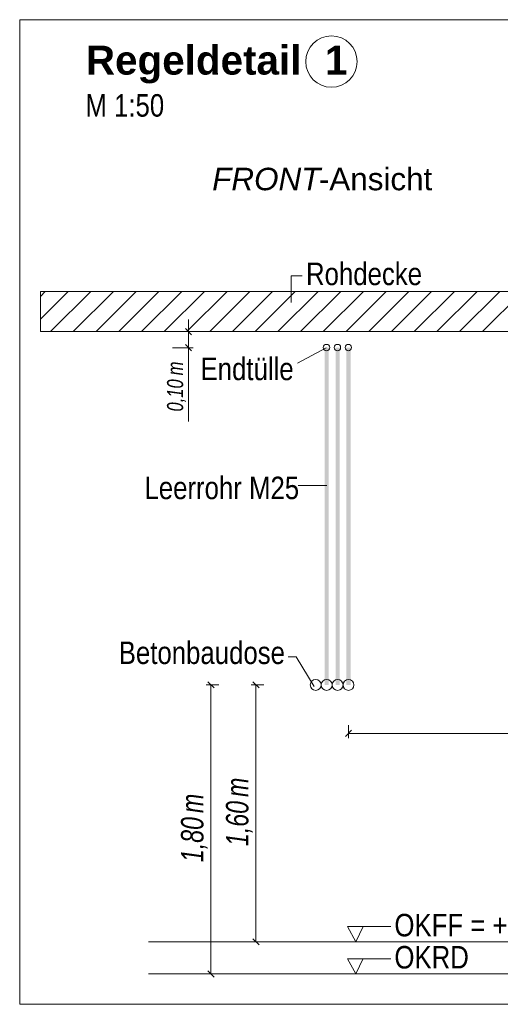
# Model space of a CAD drawing. Extents: x -620 to 300, y 62 to 1162.
# Tile 283 of 307: x 126 to 155, y 994 to 1055. Entities that reach past the tile are written whole.
import ezdxf
from ezdxf.lldxf.tags import DXFTag

# ---------------------------------------------------------------- set-up
doc = ezdxf.new("R2010")
doc.units = 0
doc.layers.get('0').update_dxf_attribs({"lineweight": 13})
for name, color, linetype, lineweight, true_color in [('E_Aussparung Bemaßung-A06G955D8I', 5, 'Continuous', 9, 0x0000ff), ('E_Betonbaudose', 1, 'Continuous', 13, 0xff0000), ('E_Detail_Beschriftung', 7, 'Continuous', 13, 0x009900), ('E_Detail_Wandschraffur', 7, 'Continuous', 5, 0xc0c0c0), ('E_Leerrohr Beschriftung', 1, 'Continuous', 9, 0xff0000)]:
    doc.layers.add(name, color=color, linetype=linetype, lineweight=lineweight, true_color=true_color)
doc.layers.add('E_Detail_Linie_Text_Bem', color=7, linetype='Continuous', lineweight=13)
doc.styles.get("Standard").update_dxf_attribs({"font": 'ARIALN.TTF'})
tags = doc.linetypes.add('fein_strichliert', pattern=[4, 1, -2, 1]).pattern_tags.tags
tags[8:9] = [DXFTag(74, 4), DXFTag(75, 0), DXFTag(340, '0'), DXFTag(46, 0.0), DXFTag(50, 0.0), DXFTag(44, 0.0), DXFTag(45, 0.0)]
tags[6:7] = [DXFTag(74, 4), DXFTag(75, 0), DXFTag(340, '0'), DXFTag(46, 0.0), DXFTag(50, 0.0), DXFTag(44, 0.0), DXFTag(45, 0.0)]
tags[4:5] = [DXFTag(74, 4), DXFTag(75, 0), DXFTag(340, '0'), DXFTag(46, 0.0), DXFTag(50, 0.0), DXFTag(44, 0.0), DXFTag(45, 0.0)]
tags = doc.linetypes.add('fein_strichliert-A06G955H8I', pattern=[4, 1, -2, 1]).pattern_tags.tags
tags[8:9] = [DXFTag(74, 4), DXFTag(75, 0), DXFTag(340, '0'), DXFTag(46, 0.0), DXFTag(50, 0.0), DXFTag(44, 0.0), DXFTag(45, 0.0)]
tags[6:7] = [DXFTag(74, 4), DXFTag(75, 0), DXFTag(340, '0'), DXFTag(46, 0.0), DXFTag(50, 0.0), DXFTag(44, 0.0), DXFTag(45, 0.0)]
tags[4:5] = [DXFTag(74, 4), DXFTag(75, 0), DXFTag(340, '0'), DXFTag(46, 0.0), DXFTag(50, 0.0), DXFTag(44, 0.0), DXFTag(45, 0.0)]

# ---------------------------------------------------------------- blocks, each defined once
blk = doc.blocks.new('Referenz-A06G955I8I')
at = {"layer": 'E_Aussparung Bemaßung-A06G955D8I', "linetype": 'Continuous', "ltscale": 0.13}
for p, q in [((136.068, 1036.756), (136.068, 1030.402)), ((136.368, 1035.992), (135.068, 1035.992)), ((135.877, 1036.183), (136.259, 1035.802)), ((135.877, 1035.183), (136.259, 1034.802)), ((136.368, 1034.993), (135.068, 1034.993)), ((137.277, 1014.183), (137.659, 1013.802)), ((140.077, 1014.183), (140.459, 1013.802)), ((137.168, 1013.992), (137.968, 1013.992)), ((137.468, 995.992), (137.468, 1013.992)), ((139.968, 1013.992), (140.768, 1013.992)), ((140.268, 997.992), (140.268, 1013.992)), ((146.218, 1011.168), (145.836, 1010.786)), ((146.027, 1010.677), (146.027, 1011.477)), ((146.027, 1010.977), (169.027, 1010.977)), ((140.568, 997.992), (139.768, 997.992)), ((140.077, 998.183), (140.459, 997.802)), ((137.168, 995.992), (137.968, 995.992)), ((137.277, 996.183), (137.659, 995.802))]:
    blk.add_line(p, q, dxfattribs=at)
at = {"layer": 'E_Betonbaudose', "linetype": 'Continuous', "ltscale": 0.13}
for centre, radius in [((144.658, 1035.002), 0.2), ((145.338, 1035.002), 0.2), ((146.018, 1035.002), 0.2), ((143.987, 1013.992), 0.34), ((144.667, 1013.992), 0.34), ((145.347, 1013.992), 0.34), ((146.027, 1013.992), 0.34)]:
    blk.add_circle(centre, radius, dxfattribs=at)
at = {"layer": 'E_Detail_Linie_Text_Bem', "linetype": 'fein_strichliert-A06G955H8I', "ltscale": 0.65}
for p, q in [((188.336, 1055.42), (125.566, 1055.42)), ((125.566, 1055.42), (125.566, 994.103)), ((125.566, 994.103), (185.309, 994.103))]:
    blk.add_line(p, q, dxfattribs=at)
at = {"layer": 'E_Detail_Linie_Text_Bem', "color": 0, "linetype": 'Continuous', "ltscale": 0.13}
for p, q in [((142.457, 1037.813), (142.457, 1039.461)), ((142.457, 1039.461), (143.144, 1039.461)), ((142.856, 1034.04), (144.646, 1034.992)), ((142.902, 1026.406), (144.687, 1026.406)), ((142.778, 1015.739), (142.279, 1015.739)), ((142.778, 1015.739), (143.897, 1013.9)), ((146.479, 997.992), (145.97, 998.942)), ((145.97, 998.942), (148.654, 998.942)), ((146.937, 998.946), (146.479, 997.992)), ((146.479, 995.992), (145.97, 996.942)), ((145.97, 996.942), (148.654, 996.942)), ((146.937, 996.946), (146.479, 995.992))]:
    blk.add_line(p, q, dxfattribs=at)
at = {"layer": 'E_Detail_Linie_Text_Bem', "linetype": 'Continuous', "ltscale": 0.13}
for p, q in [((178.183, 1038.492), (126.856, 1038.492)), ((126.856, 1038.492), (126.856, 1035.992)), ((126.856, 1035.992), (137.248, 1035.992)), ((126.856, 1035.992), (175.683, 1035.992)), ((137.248, 1035.992), (178.183, 1035.992)), ((133.582, 997.992), (170.595, 997.992)), ((133.582, 995.992), (170.595, 995.992))]:
    blk.add_line(p, q, dxfattribs=at)
for points in [[(144.792, 1034.993), (144.792, 1013.992), (144.542, 1034.992), (144.542, 1013.992)], [(145.472, 1034.993), (145.472, 1013.992), (145.222, 1034.992), (145.222, 1013.992)], [(146.152, 1034.993), (146.152, 1013.992), (145.902, 1034.992), (145.902, 1013.992)]]:
    blk.add_solid(points, dxfattribs=at)
at = {"layer": 'E_Detail_Wandschraffur', "linetype": 'fein_strichliert', "ltscale": 0.13}
for p, q in [((126.856, 1036.773), (128.575, 1038.492)), ((128.903, 1035.992), (131.403, 1038.492)), ((131.732, 1035.992), (134.232, 1038.492)), ((134.56, 1035.992), (137.06, 1038.492)), ((137.389, 1035.992), (139.889, 1038.492)), ((140.217, 1035.992), (142.717, 1038.492)), ((143.046, 1035.992), (145.546, 1038.492)), ((145.874, 1035.992), (148.374, 1038.492)), ((148.702, 1035.992), (151.202, 1038.492)), ((151.531, 1035.992), (154.031, 1038.492)), ((154.359, 1035.992), (156.859, 1038.492))]:
    blk.add_line(p, q, dxfattribs=at)
at = {"layer": 'E_Detail_Wandschraffur', "linetype": 'ByBlock', "ltscale": 0.13}
for p, q in [((126.856, 1038.188), (127.161, 1038.492)), ((127.489, 1035.992), (129.989, 1038.492)), ((130.318, 1035.992), (132.818, 1038.492)), ((133.146, 1035.992), (135.646, 1038.492)), ((135.974, 1035.992), (138.474, 1038.492)), ((138.803, 1035.992), (141.303, 1038.492)), ((141.631, 1035.992), (144.131, 1038.492)), ((144.46, 1035.992), (146.96, 1038.492)), ((147.288, 1035.992), (149.788, 1038.492)), ((150.117, 1035.992), (152.617, 1038.492)), ((152.945, 1035.992), (155.445, 1038.492))]:
    blk.add_line(p, q, dxfattribs=at)
at = {"layer": 'E_Leerrohr Beschriftung', "linetype": 'Continuous', "ltscale": 0.13}
blk.add_circle((144.965, 1052.812), 1.6, dxfattribs=at)
at = {"layer": 'E_Aussparung Bemaßung-A06G955D8I', "linetype": 'Continuous', "ltscale": 0.13, "attachment_point": 1, "rotation": 90}
for s, insert, char_height in [('{\\W0.9;\\fArial Narrow|b0|i1;m}', (134.735, 1033.27), 1), ('{\\W0.9;\\fArial Narrow|b0|i1;0,10 }', (134.735, 1031.017), 1), ('{\\W0.9;\\fArial Narrow|b0|i1;m}', (138.402, 1007.013), 1.4), ('{\\W0.9;\\fArial Narrow|b0|i1;m}', (135.602, 1006.013), 1.4), ('{\\W0.9;\\fArial Narrow|b0|i1;1,60 }', (138.402, 1003.956), 1.4), ('{\\W0.9;\\fArial Narrow|b0|i1;1,80 }', (135.602, 1002.956), 1.4)]:
    blk.add_mtext(s, dxfattribs=dict(at, insert=insert, char_height=char_height))
at = {"layer": 'E_Detail_Beschriftung', "color": 1, "linetype": 'Continuous', "lineweight": 35, "ltscale": 0.35, "true_color": 0xff0000, "char_height": 1.8, "attachment_point": 1}
for s, insert in [('{\\fArial|b1|i0;Regeldetail}', (129.684, 1053.8)), ('{\\fArial|b1|i0;1}', (144.567, 1053.8))]:
    blk.add_mtext(s, dxfattribs=dict(at, insert=insert))
at = {"layer": 'E_Detail_Beschriftung', "linetype": 'Continuous', "ltscale": 0.13, "char_height": 1.4, "attachment_point": 1}
for s, insert in [('{\\fArial Narrow;M 1:50}', (129.654, 1050.783)), ('{\\fArial Narrow;Rohdecke}', (143.383, 1040.29)), ('{\\fArial Narrow;Endtülle}', (136.819, 1034.372)), ('{\\fArial Narrow;Leerrohr M25}', (133.329, 1026.962)), ('{\\fArial Narrow;Betonbaudose}', (131.729, 1016.695)), ('{\\fArial Narrow;OKFF = +0,20m OKRD}', (148.885, 999.734)), ('{\\fArial Narrow;OKRD}', (148.885, 997.734))]:
    blk.add_mtext(s, dxfattribs=dict(at, insert=insert))
at = {"layer": 'E_Detail_Beschriftung', "linetype": 'Continuous', "lineweight": -2, "ltscale": 0.25, "char_height": 1.4, "attachment_point": 1}
for s, insert in [('{\\fArial|b0|i1;FRONT}', (137.544, 1046.198)), ('{\\fArial;-Ansicht}', (144.18, 1046.198))]:
    blk.add_mtext(s, dxfattribs=dict(at, insert=insert))

msp = doc.modelspace()

# ---------------------------------------------------------------- block references
at = {"color": 8, "lineweight": 25, "ltscale": 0.25, "true_color": 0x808080}
msp.add_blockref('Referenz-A06G955I8I', (0, 0), dxfattribs=at)

doc.saveas('drawing.dxf')
